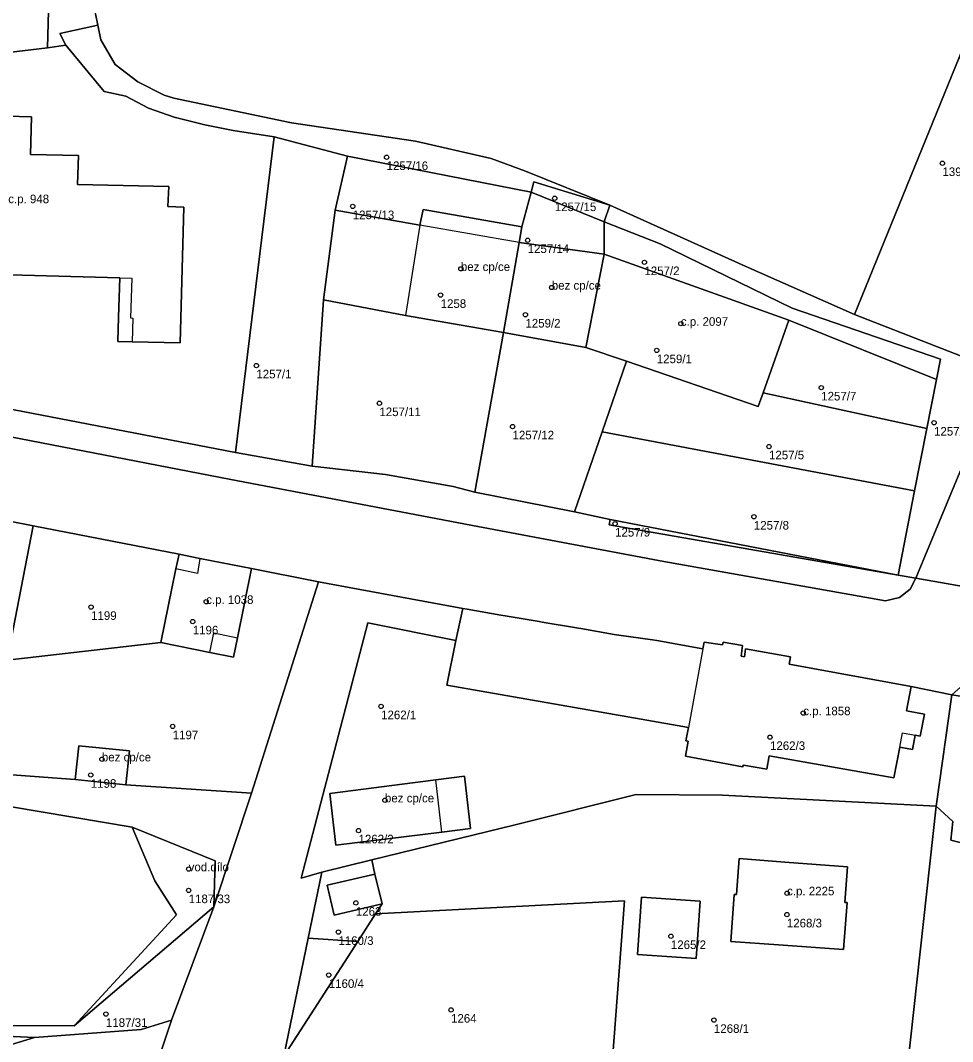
# Model space of a CAD drawing. Extents: x -878211 to -870363, y -1058464 to -1052522.
# Drawn here: x -875408.6 to -875300.1, y -1056288.4 to -1056169.5 of the extents above; entities that cross this region are included whole.
import ezdxf

# ---------------------------------------------------------------- set-up
doc = ezdxf.new("R2010")
doc.units = 0
for name, color, linetype in [('Vrstva 50', 7, 'Continuous'), ('Vrstva 51', 7, 'Continuous'), ('Vrstva 52', 7, 'Continuous')]:
    doc.layers.add(name, color=color, linetype=linetype)

msp = doc.modelspace()

# ---------------------------------------------------------------- linework, layer by layer
at = {"layer": 'Vrstva 50'}
for centre in [(-875366, -1056185.44994), (-875301.3, -1056186.14994), (-875346.42, -1056190.22994), (-875369.94, -1056191.16994), (-875349.58, -1056195.10994), (-875335.99, -1056197.67994), (-875357.35, -1056198.43994), (-875359.71, -1056201.49994), (-875346.77, -1056200.60994), (-875349.84, -1056203.77994), (-875331.75, -1056204.81994), (-875334.55, -1056207.92994), (-875381.16, -1056209.69994), (-875315.41, -1056212.26994), (-875366.84, -1056214.08994), (-875351.34, -1056216.79994), (-875302.28, -1056216.35994), (-875321.49, -1056219.11994), (-875323.25, -1056227.29994), (-875339.41, -1056228.10994), (-875387, -1056237.18994), (-875400.4, -1056237.80994), (-875388.56, -1056239.49994), (-875366.64, -1056249.36994), (-875317.5, -1056250.14994), (-875390.9, -1056251.69994), (-875321.37, -1056252.94994), (-875399.14, -1056255.51994), (-875400.43, -1056257.34994), (-875366.19, -1056260.28994), (-875369.27, -1056263.81994), (-875389.04, -1056268.30994), (-875389.04, -1056270.77994), (-875319.38, -1056271.10994), (-875369.58, -1056272.23994), (-875319.41, -1056273.59994), (-875371.61, -1056275.63994), (-875332.91, -1056276.11994), (-875372.73, -1056280.63994), (-875358.5, -1056284.68994), (-875398.67, -1056285.17994), (-875327.9, -1056285.87994)]:
    msp.add_circle(centre, 0.25, dxfattribs=at)
at = {"layer": 'Vrstva 51'}
for points in [[(-875491.22, -1056123.97), (-875484.73, -1056129.69), (-875463.42, -1056159.02), (-875459.71, -1056158.22), (-875447.54, -1056156.33), (-875443.45, -1056173.07), (-875442.89, -1056177.64), (-875412.48, -1056169.76), (-875405.17, -1056161.2), (-875405.48, -1056172.71), (-875403.34, -1056172.4), (-875404.05, -1056171.04), (-875399.62, -1056170.07), (-875399.89, -1056168.76), (-875399.11, -1056145.7), (-875398.86, -1056138.48), (-875398.39, -1056125.51), (-875399.44, -1056125.5), (-875402.89, -1056125.47), (-875408.13, -1056125.42), (-875413.65, -1056125.57)], [(-875422.99, -1056174.81), (-875405.48, -1056172.71), (-875405.17, -1056161.2), (-875412.48, -1056169.76), (-875442.89, -1056177.64)], [(-875340.01, -1056191.03), (-875349.82, -1056187.06), (-875353.83, -1056185.59), (-875362.64, -1056183.58), (-875377.06, -1056181.43), (-875390.78, -1056178.58), (-875391.88, -1056178.24), (-875394.97, -1056176.67), (-875397.59, -1056174.66), (-875399.26, -1056171.8), (-875399.62, -1056170.07), (-875404.05, -1056171.04), (-875403.34, -1056172.4), (-875398.87, -1056177.8), (-875396.37, -1056178.36), (-875393.7, -1056179.75), (-875390.71, -1056180.8), (-875387.14, -1056181.67), (-875383.85, -1056182.34), (-875379.08, -1056183.09), (-875370.56, -1056185.32), (-875349.18, -1056189.52), (-875348.87, -1056188.33)], [(-875383.59, -1056219.82), (-875379.08, -1056183.09), (-875383.85, -1056182.34), (-875387.14, -1056181.67), (-875390.71, -1056180.8), (-875393.7, -1056179.75), (-875396.37, -1056178.36), (-875398.87, -1056177.8), (-875403.34, -1056172.4), (-875405.48, -1056172.71), (-875422.99, -1056174.81), (-875422.27, -1056180.27), (-875446.87, -1056183.52), (-875445.64, -1056205.72), (-875454.59, -1056206.35), (-875455.85, -1056184.7), (-875457.98, -1056184.98), (-875457.09, -1056206.87), (-875436.98, -1056209.61), (-875424.49, -1056211.94)], [(-875311.54, -1056203.77), (-875294.42, -1056210.42), (-875274.81, -1056198.46), (-875299.37, -1056173.85)], [(-875428.36, -1056198.62), (-875428.06, -1056187.69), (-875416.72, -1056187.99), (-875416.62, -1056184.1), (-875413.14, -1056184.22), (-875413.05, -1056180.61), (-875407.33, -1056180.76), (-875407.46, -1056185.12), (-875401.86, -1056185.23), (-875401.98, -1056188.64), (-875391.34, -1056188.85), (-875391.48, -1056191.2), (-875389.59, -1056191.26), (-875390.01, -1056207.06), (-875395.63, -1056206.93), (-875397.27, -1056206.89), (-875397.19, -1056204.05), (-875397.06, -1056199.47)], [(-875428.36, -1056198.62), (-875397.06, -1056199.47), (-875397.19, -1056204.05), (-875397.27, -1056206.89), (-875395.63, -1056206.93), (-875390.01, -1056207.06), (-875389.59, -1056191.26), (-875391.48, -1056191.2), (-875391.34, -1056188.85), (-875401.98, -1056188.64), (-875401.86, -1056185.23), (-875407.46, -1056185.12), (-875407.33, -1056180.76), (-875413.05, -1056180.61), (-875413.14, -1056184.22), (-875416.62, -1056184.1), (-875416.72, -1056187.99), (-875428.06, -1056187.69)], [(-875374.65, -1056221.42), (-875373.33, -1056202.05), (-875372, -1056191.62), (-875370.56, -1056185.32), (-875379.08, -1056183.09), (-875383.59, -1056219.82)], [(-875350.24, -1056193.55), (-875349.18, -1056189.52), (-875370.56, -1056185.32), (-875372, -1056191.62), (-875362.13, -1056193.34), (-875361.76, -1056191.52)], [(-875340.69, -1056192.98), (-875340.01, -1056191.03), (-875348.87, -1056188.33), (-875349.18, -1056189.52)], [(-875350.56, -1056195.38), (-875340.66, -1056196.75), (-875340.69, -1056192.98), (-875349.18, -1056189.52), (-875350.24, -1056193.55)], [(-875352.41, -1056205.86), (-875350.56, -1056195.38), (-875350.24, -1056193.55), (-875361.76, -1056191.52), (-875362.13, -1056193.34), (-875372, -1056191.62), (-875373.33, -1056202.05), (-875363.81, -1056203.88)], [(-875306.46, -1056234.09), (-875304.4, -1056234.45), (-875294.42, -1056210.42), (-875311.54, -1056203.77), (-875324.26, -1056198.11), (-875340.01, -1056191.03), (-875340.69, -1056192.98), (-875334.17, -1056195.52), (-875318.79, -1056203.03), (-875301.54, -1056208.96), (-875302, -1056211.32), (-875303.12, -1056217.01), (-875304.54, -1056224.28)], [(-875340.69, -1056192.98), (-875340.66, -1056196.75), (-875319.18, -1056204.4), (-875302, -1056211.32), (-875301.54, -1056208.96), (-875318.79, -1056203.03), (-875334.17, -1056195.52)], [(-875352.41, -1056205.86), (-875342.81, -1056207.58), (-875340.66, -1056196.75), (-875350.56, -1056195.38)], [(-875342.81, -1056207.58), (-875338.09, -1056209.2), (-875322.73, -1056214.47), (-875322.17, -1056212.87), (-875319.18, -1056204.4), (-875340.66, -1056196.75)], [(-875366.11, -1056222.39), (-875358.26, -1056223.79), (-875355.71, -1056224.45), (-875352.41, -1056205.86), (-875363.81, -1056203.88), (-875373.33, -1056202.05), (-875374.65, -1056221.42)], [(-875319.18, -1056204.4), (-875322.17, -1056212.87), (-875303.12, -1056217.01), (-875302, -1056211.32)], [(-875344.11, -1056226.74), (-875340.91, -1056217.42), (-875338.09, -1056209.2), (-875342.81, -1056207.58), (-875352.41, -1056205.86), (-875355.71, -1056224.45)], [(-875304.54, -1056224.28), (-875303.12, -1056217.01), (-875322.17, -1056212.87), (-875322.73, -1056214.47), (-875338.09, -1056209.2), (-875340.91, -1056217.42)], [(-875295.13, -1056236.08), (-875293.44, -1056227.02), (-875292.01, -1056220.68), (-875290.85, -1056217.25), (-875294.42, -1056210.42), (-875304.4, -1056234.45), (-875296.66, -1056235.81)], [(-875339.96, -1056227.61), (-875306.46, -1056234.09), (-875304.54, -1056224.28), (-875340.91, -1056217.42), (-875344.11, -1056226.74)], [(-875415.46, -1056226.72), (-875417.28, -1056235.22), (-875419.92, -1056234.36), (-875420.25, -1056235.85), (-875421.83, -1056243.21), (-875412.13, -1056244.58), (-875410.18, -1056244), (-875407.14, -1056228.36)], [(-875392.29, -1056241.93), (-875390.52, -1056233.36), (-875390.16, -1056231.64), (-875407.14, -1056228.36), (-875410.18, -1056244)], [(-875306.46, -1056234.09), (-875339.96, -1056227.61), (-875340.1, -1056228.22)], [(-875381.72, -1056233.32), (-875387.72, -1056232.17), (-875390.16, -1056231.64), (-875390.52, -1056233.36), (-875392.29, -1056241.93), (-875386.56, -1056243.09), (-875383.81, -1056243.65), (-875383.35, -1056241.37)], [(-875381.72, -1056233.32), (-875383.35, -1056241.37), (-875383.81, -1056243.65), (-875386.56, -1056243.09), (-875392.29, -1056241.93), (-875410.18, -1056244), (-875412.13, -1056244.58), (-875413.29, -1056257.08), (-875402.24, -1056257.89), (-875401.83, -1056253.97), (-875395.92, -1056254.53), (-875396.34, -1056258.51), (-875381.73, -1056259.45), (-875373.92, -1056234.86)], [(-875304.94, -1056247.05), (-875319.16, -1056244.47), (-875319, -1056243.61), (-875324.24, -1056242.67), (-875324.35, -1056243.58), (-875324.73, -1056243.53), (-875324.58, -1056242.27), (-875326.82, -1056241.91), (-875326.91, -1056242.2), (-875329.04, -1056241.9), (-875329.18, -1056242.66), (-875334.55, -1056241.71), (-875335.05, -1056241.63), (-875338.97, -1056241.06), (-875339.5, -1056240.99), (-875343.4, -1056240.32), (-875343.9, -1056240.23), (-875347.9, -1056239.55), (-875348.23, -1056239.49), (-875352.2, -1056238.81), (-875352.69, -1056238.73), (-875356.64, -1056238.05), (-875357.14, -1056237.96), (-875357.93, -1056241.69), (-875358.99, -1056246.88), (-875336.37, -1056250.86), (-875330.86, -1056251.83), (-875331.15, -1056253.38), (-875330.91, -1056253.42), (-875331.22, -1056255.15), (-875324.56, -1056256.4), (-875324.47, -1056256.21), (-875321.75, -1056256.68), (-875321.46, -1056255.11), (-875306.95, -1056257.7), (-875306.27, -1056254.12), (-875304.78, -1056254.4), (-875304.47, -1056252.73), (-875303.88, -1056252.84), (-875303.4, -1056250.29), (-875305.48, -1056249.9)], [(-875306.27, -1056254.12), (-875306.95, -1056257.7), (-875321.46, -1056255.11), (-875321.75, -1056256.68), (-875324.47, -1056256.21), (-875324.56, -1056256.4), (-875331.22, -1056255.15), (-875330.91, -1056253.42), (-875331.15, -1056253.38), (-875330.86, -1056251.83), (-875336.37, -1056250.86), (-875358.99, -1056246.88), (-875357.93, -1056241.69), (-875368.18, -1056239.65), (-875375.95, -1056269.37), (-875373.53, -1056268.67), (-875367.7, -1056267.24), (-875355.95, -1056264.37), (-875351.04, -1056263.15), (-875336.96, -1056259.61), (-875326.91, -1056259.71), (-875302.02, -1056260.98), (-875300.2, -1056248.02), (-875304.94, -1056247.05), (-875305.48, -1056249.9), (-875303.4, -1056250.29), (-875303.88, -1056252.84), (-875304.47, -1056252.73), (-875304.78, -1056254.4)], [(-875471.12, -1056266.48), (-875454.6, -1056261.79), (-875423.74, -1056258.7), (-875395.61, -1056263.42), (-875385.95, -1056267.35), (-875386.1, -1056272.7), (-875381.73, -1056259.45), (-875396.34, -1056258.51), (-875402.24, -1056257.89), (-875413.29, -1056257.08), (-875412.13, -1056244.58), (-875434.41, -1056252.24), (-875442.78, -1056253.86), (-875443.23, -1056256.05), (-875443.61, -1056257.86), (-875446.37, -1056257.29), (-875448.58, -1056258.17)], [(-875296.77, -1056265.83), (-875293.89, -1056266.2), (-875283.04, -1056262.38), (-875282.38, -1056258.92), (-875281.01, -1056251.4), (-875292.88, -1056249.17), (-875300.2, -1056248.02), (-875302.02, -1056260.98), (-875300.08, -1056262.78), (-875300.32, -1056264.94)], [(-875402.24, -1056257.89), (-875396.34, -1056258.51), (-875395.92, -1056254.53), (-875401.83, -1056253.97)], [(-875356.95, -1056257.5), (-875360.27, -1056257.92), (-875372.6, -1056259.49), (-875371.91, -1056265.53), (-875359.57, -1056264), (-875356.25, -1056263.59)], [(-875356.95, -1056257.5), (-875356.25, -1056263.59), (-875359.57, -1056264), (-875371.91, -1056265.53), (-875372.6, -1056259.49), (-875360.27, -1056257.92)], [(-875395.61, -1056263.42), (-875423.74, -1056258.7), (-875454.6, -1056261.79), (-875471.12, -1056266.48), (-875467.91, -1056272.8), (-875463.46, -1056281.58), (-875451.95, -1056285.4), (-875438.96, -1056286.41), (-875402.38, -1056286.56), (-875390.47, -1056273.64), (-875392.98, -1056269.66)], [(-875326.91, -1056259.71), (-875336.96, -1056259.61), (-875351.04, -1056263.15), (-875355.95, -1056264.37), (-875367.7, -1056267.24), (-875367.35, -1056268.89), (-875366.53, -1056272.35), (-875367.28, -1056273.5), (-875338.32, -1056272), (-875340.16, -1056296.55), (-875336.87, -1056297.17), (-875322.17, -1056299.55), (-875310.44, -1056301.13), (-875306.51, -1056301.69), (-875307.75, -1056299.3), (-875306.43, -1056291.16), (-875305.37, -1056291.35), (-875302.02, -1056260.98)], [(-875302.13, -1056302.26), (-875291.97, -1056303.86), (-875284.55, -1056269.53), (-875283.04, -1056262.38), (-875293.89, -1056266.2), (-875296.77, -1056265.83), (-875300.32, -1056264.94), (-875300.08, -1056262.78), (-875302.02, -1056260.98), (-875305.37, -1056291.35), (-875300.65, -1056292.17), (-875301.66, -1056298.67), (-875294.92, -1056299.81), (-875295.32, -1056302.2), (-875302.04, -1056301.09), (-875302.18, -1056301.93), (-875302.08, -1056301.96)], [(-875386.1, -1056272.7), (-875385.95, -1056267.35), (-875395.61, -1056263.42), (-875392.98, -1056269.66), (-875390.47, -1056273.64), (-875402.38, -1056286.56)], [(-875375.12, -1056276.33), (-875369.36, -1056276.73), (-875367.28, -1056273.5), (-875366.53, -1056272.35), (-875372.11, -1056273.65), (-875372.92, -1056270.18), (-875367.35, -1056268.89), (-875367.7, -1056267.24), (-875373.53, -1056268.67)], [(-875325.95, -1056276.73), (-875325.54, -1056271.26), (-875325.29, -1056271.28), (-875324.98, -1056267.09), (-875319.63, -1056267.5), (-875312.34, -1056268.06), (-875312.65, -1056272.19), (-875312.39, -1056272.21), (-875312.8, -1056277.66), (-875320.39, -1056277.12)], [(-875325.95, -1056276.73), (-875320.39, -1056277.12), (-875312.8, -1056277.66), (-875312.39, -1056272.21), (-875312.65, -1056272.19), (-875312.34, -1056268.06), (-875319.63, -1056267.5), (-875324.98, -1056267.09), (-875325.29, -1056271.28), (-875325.54, -1056271.26)], [(-875366.53, -1056272.35), (-875367.35, -1056268.89), (-875372.92, -1056270.18), (-875372.11, -1056273.65)], [(-875438.96, -1056286.41), (-875406.97, -1056287.91), (-875394.57, -1056286.98), (-875391.02, -1056285.88), (-875386.1, -1056272.7), (-875402.38, -1056286.56)], [(-875340.16, -1056296.55), (-875338.32, -1056272), (-875367.28, -1056273.5), (-875369.36, -1056276.73), (-875377.98, -1056290.07), (-875375.29, -1056290.34), (-875355.09, -1056293.74), (-875350.22, -1056294.66)], [(-875336.34, -1056271.58), (-875329.51, -1056272.02), (-875329.96, -1056278.71), (-875336.78, -1056278.25)], [(-875336.34, -1056271.58), (-875336.78, -1056278.25), (-875329.96, -1056278.71), (-875329.51, -1056272.02)], [(-875375.12, -1056276.33), (-875377.98, -1056290.07), (-875369.36, -1056276.73)], [(-875404.17, -1056295.75), (-875400.44, -1056295.61), (-875396.44, -1056295.47), (-875396.26, -1056301.51), (-875391.02, -1056285.88), (-875394.57, -1056286.98), (-875406.97, -1056287.91), (-875415.57, -1056290.51), (-875427.13, -1056290.52), (-875436.64, -1056290.52), (-875436.52, -1056296.94), (-875432.35, -1056296.72), (-875428.45, -1056296.53), (-875424.13, -1056296.4), (-875420.2, -1056296.3), (-875416.02, -1056296.19), (-875412.12, -1056296.06), (-875408.21, -1056295.93)]]:
    msp.add_lwpolyline(points, close=True, dxfattribs=at)
for points in [[(-875399.89, -1056168.76), (-875399.62, -1056170.07), (-875399.26, -1056171.8), (-875397.59, -1056174.66), (-875394.97, -1056176.67), (-875391.88, -1056178.24), (-875390.78, -1056178.58), (-875377.06, -1056181.43), (-875362.64, -1056183.58), (-875353.83, -1056185.59), (-875349.82, -1056187.06), (-875340.01, -1056191.03), (-875324.26, -1056198.11), (-875311.54, -1056203.77), (-875299.37, -1056173.85), (-875297.64, -1056169.65), (-875291.76, -1056155.38)], [(-875429.25, -1056214.23), (-875404.97, -1056218.91), (-875384.12, -1056222.95), (-875355.38, -1056228.43), (-875333.74, -1056232.49), (-875307.94, -1056237.08), (-875306.31, -1056236.71), (-875305.07, -1056235.71), (-875304.4, -1056234.45), (-875306.46, -1056234.09), (-875340.1, -1056228.22), (-875339.96, -1056227.61), (-875344.11, -1056226.74), (-875355.71, -1056224.45), (-875358.26, -1056223.79), (-875366.11, -1056222.39), (-875374.65, -1056221.42), (-875383.59, -1056219.82), (-875424.49, -1056211.94)], [(-875294.43, -1056238.67), (-875295.99, -1056237.1), (-875296.66, -1056235.81), (-875304.4, -1056234.45), (-875305.07, -1056235.71), (-875306.31, -1056236.71), (-875307.94, -1056237.08), (-875333.74, -1056232.49), (-875355.38, -1056228.43), (-875384.12, -1056222.95), (-875404.97, -1056218.91), (-875429.25, -1056214.23)], [(-875415.46, -1056226.72), (-875407.14, -1056228.36), (-875390.16, -1056231.64), (-875387.72, -1056232.17), (-875381.72, -1056233.32), (-875373.92, -1056234.86)], [(-875377.98, -1056290.07), (-875375.12, -1056276.33), (-875373.53, -1056268.67), (-875375.95, -1056269.37), (-875368.18, -1056239.65), (-875357.93, -1056241.69), (-875357.14, -1056237.96), (-875373.92, -1056234.86), (-875381.73, -1056259.45), (-875386.1, -1056272.7), (-875391.02, -1056285.88), (-875396.26, -1056301.51)], [(-875373.92, -1056234.86), (-875357.14, -1056237.96), (-875356.64, -1056238.05), (-875352.69, -1056238.73), (-875352.2, -1056238.81), (-875348.23, -1056239.49), (-875347.9, -1056239.55), (-875343.9, -1056240.23), (-875343.4, -1056240.32), (-875339.5, -1056240.99), (-875338.97, -1056241.06), (-875335.05, -1056241.63), (-875334.55, -1056241.71), (-875329.18, -1056242.66), (-875329.04, -1056241.9), (-875326.91, -1056242.2), (-875326.82, -1056241.91), (-875324.58, -1056242.27), (-875324.73, -1056243.53), (-875324.35, -1056243.58), (-875324.24, -1056242.67), (-875319, -1056243.61), (-875319.16, -1056244.47), (-875304.94, -1056247.05), (-875300.2, -1056248.02), (-875298.24, -1056246.26)], [(-875076.87, -1056280.65), (-875298.24, -1056246.26), (-875300.2, -1056248.02), (-875292.88, -1056249.17), (-875281.01, -1056251.4), (-875271.78, -1056253.11), (-875268.54, -1056253.62), (-875262.65, -1056254.71), (-875256.18, -1056255.88), (-875249.73, -1056257.07), (-875244.49, -1056257.99), (-875242.9, -1056258.33), (-875234.19, -1056259.84), (-875225.15, -1056261.48), (-875220.93, -1056262.2), (-875206.4, -1056264.8), (-875202.57, -1056265.49), (-875194.86, -1056266.4), (-875180.06, -1056268.76), (-875171.07, -1056270.14), (-875165.93, -1056270.84), (-875154.56, -1056272.47), (-875143.8, -1056273.98), (-875134.93, -1056275.24)], [(-875415.57, -1056290.51), (-875406.97, -1056287.91), (-875438.96, -1056286.41)]]:
    msp.add_lwpolyline(points, dxfattribs=at)
at = {"layer": 'Vrstva 52'}
for points in [[(-875407.33, -1056180.76), (-875413.05, -1056180.61), (-875413.14, -1056184.22), (-875416.62, -1056184.1), (-875416.72, -1056187.99), (-875428.06, -1056187.69), (-875428.36, -1056198.62), (-875397.06, -1056199.47), (-875395.66, -1056199.51), (-875395.81, -1056204.16), (-875395.55, -1056204.18), (-875395.63, -1056206.93), (-875390.01, -1056207.06), (-875389.59, -1056191.26), (-875391.48, -1056191.2), (-875391.34, -1056188.85), (-875401.98, -1056188.64), (-875401.86, -1056185.23), (-875407.46, -1056185.12)], [(-875363.81, -1056203.88), (-875352.41, -1056205.86), (-875350.56, -1056195.38), (-875362.13, -1056193.34)], [(-875350.56, -1056195.38), (-875352.41, -1056205.86), (-875342.81, -1056207.58), (-875340.66, -1056196.75)], [(-875340.66, -1056196.75), (-875342.81, -1056207.58), (-875338.09, -1056209.2), (-875322.73, -1056214.47), (-875322.17, -1056212.87), (-875319.18, -1056204.4)], [(-875390.52, -1056233.36), (-875392.29, -1056241.93), (-875386.56, -1056243.09), (-875386.1, -1056240.82), (-875383.35, -1056241.37), (-875381.72, -1056233.32), (-875387.72, -1056232.17), (-875388.01, -1056233.88)], [(-875324.24, -1056242.67), (-875324.35, -1056243.58), (-875324.73, -1056243.53), (-875324.58, -1056242.27), (-875326.82, -1056241.91), (-875326.91, -1056242.2), (-875329.04, -1056241.9), (-875329.18, -1056242.66), (-875330.86, -1056251.83), (-875331.15, -1056253.38), (-875330.91, -1056253.42), (-875331.22, -1056255.15), (-875324.56, -1056256.4), (-875324.47, -1056256.21), (-875321.75, -1056256.68), (-875321.46, -1056255.11), (-875306.95, -1056257.7), (-875306.27, -1056254.12), (-875305.96, -1056252.45), (-875304.47, -1056252.73), (-875303.88, -1056252.84), (-875303.4, -1056250.29), (-875305.48, -1056249.9), (-875304.94, -1056247.05), (-875319.16, -1056244.47), (-875319, -1056243.61)], [(-875401.83, -1056253.97), (-875402.24, -1056257.89), (-875396.34, -1056258.51), (-875395.92, -1056254.53)], [(-875372.6, -1056259.49), (-875371.91, -1056265.53), (-875359.57, -1056264), (-875360.27, -1056257.92)], [(-875325.95, -1056276.73), (-875320.39, -1056277.12), (-875312.8, -1056277.66), (-875312.39, -1056272.21), (-875312.65, -1056272.19), (-875312.34, -1056268.06), (-875319.63, -1056267.5), (-875324.98, -1056267.09), (-875325.29, -1056271.28), (-875325.54, -1056271.26)]]:
    msp.add_lwpolyline(points, close=True, dxfattribs=at)

# ---------------------------------------------------------------- texts
at = {"layer": 'Vrstva 50'}
for s, p in [('1257/16', (-875366, -1056186.939)), ('1393/2', (-875301.3, -1056187.639)), ('c.p. 948', (-875410.04, -1056190.8)), ('1257/15', (-875346.42, -1056191.719)), ('1257/13', (-875369.94, -1056192.659)), ('1257/14', (-875349.58, -1056196.599)), ('bez cp/ce', (-875357.35, -1056198.69)), ('1257/2', (-875335.99, -1056199.169)), ('bez cp/ce', (-875346.77, -1056200.86)), ('1258', (-875359.71, -1056202.989)), ('1259/2', (-875349.84, -1056205.269)), ('c.p. 2097', (-875331.75, -1056205.07)), ('1259/1', (-875334.55, -1056209.419)), ('1257/1', (-875381.16, -1056211.189)), ('1257/7', (-875315.41, -1056213.759)), ('1257/11', (-875366.84, -1056215.579)), ('1257/3', (-875302.28, -1056217.849)), ('1257/12', (-875351.34, -1056218.289)), ('1257/5', (-875321.49, -1056220.609)), ('1257/9', (-875339.41, -1056229.599)), ('1257/8', (-875323.25, -1056228.789)), ('c.p. 1038', (-875387, -1056237.44)), ('1199', (-875400.4, -1056239.299)), ('1196', (-875388.56, -1056240.989)), ('1262/1', (-875366.64, -1056250.859)), ('c.p. 1858', (-875317.5, -1056250.399)), ('1197', (-875390.9, -1056253.189)), ('1262/3', (-875321.37, -1056254.439)), ('bez cp/ce', (-875399.14, -1056255.77)), ('1198', (-875400.43, -1056258.839)), ('bez cp/ce', (-875366.19, -1056260.54)), ('1262/2', (-875369.27, -1056265.309)), ('vod.dílo', (-875389.04, -1056268.56)), ('1187/33', (-875389.04, -1056272.269)), ('c.p. 2225', (-875319.38, -1056271.36)), ('1263', (-875369.58, -1056273.729)), ('1268/3', (-875319.41, -1056275.089)), ('1160/3', (-875371.61, -1056277.129)), ('1265/2', (-875332.91, -1056277.609)), ('1160/4', (-875372.73, -1056282.129)), ('1187/31', (-875398.67, -1056286.669)), ('1264', (-875358.5, -1056286.179)), ('1268/1', (-875327.9, -1056287.369))]:
    msp.add_text(s, height=0.999996, dxfattribs=at).set_placement(p)

doc.saveas('drawing.dxf')
